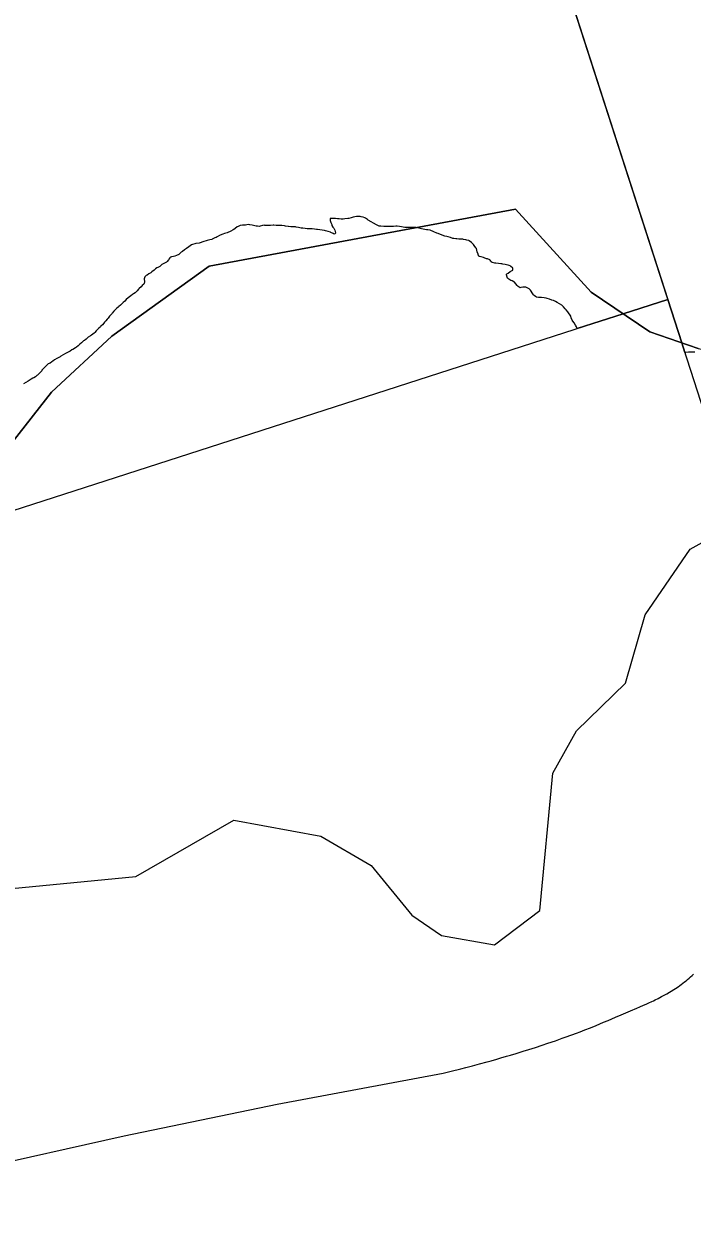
# Model space of a CAD drawing. Extents: x 646142 to 649934, y 5874075 to 5876351.
# Drawn here: x 649499.34 to 649516.17, y 5875580.04 to 5875609.97 of the extents above; entities that cross this region are included whole.
import ezdxf

# ---------------------------------------------------------------- set-up
doc = ezdxf.new("R2010")
doc.units = 0
doc.layers.add('Niveau 63', color=7, linetype='Continuous')

msp = doc.modelspace()

# ---------------------------------------------------------------- linework, layer by layer
at = {"layer": 'Niveau 63'}
msp.add_line((649504.008, 5875603.87), (649511.718, 5875605.306), dxfattribs=at)
msp.add_line((649504.008, 5875603.87), (649511.718, 5875605.306), dxfattribs=at)
msp.add_line((649504.008, 5875603.87), (649511.718, 5875605.306), dxfattribs=at)
msp.add_line((649504.008, 5875603.87), (649511.718, 5875605.306), dxfattribs=at)
for points in [[(649516.905, 5875598.846), (649506.465, 5875631.203), (649557.856, 5875647.785), (649568.297, 5875615.427), (649516.905, 5875598.846)], [(649453.723, 5875618.81), (649505.114, 5875635.391), (649515.554, 5875603.033), (649464.163, 5875586.452), (649453.723, 5875618.81)], [(649511.718, 5875605.306), (649513.626, 5875603.217), (649515.1, 5875602.214), (649516.319, 5875601.798), (649518.331, 5875601.366), (649521.194, 5875601.573), (649523.993, 5875601.285), (649524.913, 5875601.612), (649525.606, 5875602.227), (649526.008, 5875605.206), (649526.338, 5875606.067), (649527.055, 5875606.524), (649527.709, 5875606.486), (649528.314, 5875606.763), (649528.754, 5875607.824), (649528.629, 5875608.493)], [(649511.718, 5875605.306), (649513.626, 5875603.217), (649515.1, 5875602.214), (649516.319, 5875601.798), (649518.331, 5875601.366), (649521.194, 5875601.573), (649523.993, 5875601.285), (649524.913, 5875601.612), (649525.606, 5875602.227), (649526.008, 5875605.206), (649526.338, 5875606.067), (649527.055, 5875606.524), (649527.709, 5875606.486), (649528.314, 5875606.763), (649528.754, 5875607.824), (649528.629, 5875608.493)], [(649516.319, 5875601.798), (649515.1, 5875602.214), (649513.626, 5875603.217), (649511.718, 5875605.306), (649504.008, 5875603.87), (649501.552, 5875602.107), (649500.033, 5875600.694), (649497.941, 5875598.036), (649495.047, 5875596.225), (649493.676, 5875595.806), (649492.234, 5875595.701), (649491.556, 5875595.898), (649490.262, 5875596.788), (649489.27, 5875596.915), (649483.04, 5875593.019), (649479.692, 5875591.906)], [(649516.319, 5875601.798), (649515.1, 5875602.214), (649513.626, 5875603.217), (649511.718, 5875605.306), (649504.008, 5875603.87), (649501.552, 5875602.107), (649500.033, 5875600.694), (649497.941, 5875598.036), (649495.047, 5875596.225), (649493.676, 5875595.806), (649492.234, 5875595.701), (649491.556, 5875595.898), (649490.262, 5875596.788), (649489.27, 5875596.915), (649483.04, 5875593.019), (649479.692, 5875591.906)], [(649513.275, 5875602.298), (649513.262, 5875602.324), (649513.257, 5875602.338), (649513.229, 5875602.386), (649513.194, 5875602.438), (649513.162, 5875602.484), (649513.147, 5875602.507), (649513.123, 5875602.571), (649513.113, 5875602.606), (649513.1, 5875602.631), (649513.057, 5875602.697), (649513.041, 5875602.718), (649512.995, 5875602.769), (649512.966, 5875602.796), (649512.93, 5875602.842), (649512.906, 5875602.872), (649512.888, 5875602.888), (649512.831, 5875602.92), (649512.769, 5875602.955), (649512.724, 5875602.978), (649512.71, 5875602.988), (649512.677, 5875603), (649512.631, 5875603.013), (649512.573, 5875603.034), (649512.517, 5875603.054), (649512.492, 5875603.063), (649512.44, 5875603.073), (649512.371, 5875603.077), (649512.312, 5875603.081), (649512.295, 5875603.081), (649512.246, 5875603.092), (649512.221, 5875603.102), (649512.186, 5875603.129), (649512.174, 5875603.143), (649512.141, 5875603.193), (649512.113, 5875603.24), (649512.096, 5875603.268), (649512.084, 5875603.281), (649512.062, 5875603.295), (649512.009, 5875603.325), (649511.977, 5875603.339), (649511.944, 5875603.341), (649511.9, 5875603.338), (649511.851, 5875603.329), (649511.835, 5875603.327), (649511.811, 5875603.336), (649511.786, 5875603.358), (649511.762, 5875603.383), (649511.73, 5875603.423), (649511.696, 5875603.463), (649511.68, 5875603.474), (649511.632, 5875603.496), (649511.601, 5875603.508), (649511.552, 5875603.537), (649511.531, 5875603.554), (649511.519, 5875603.569), (649511.509, 5875603.595), (649511.496, 5875603.65), (649511.494, 5875603.667), (649511.5, 5875603.677), (649511.534, 5875603.696), (649511.589, 5875603.731), (649511.649, 5875603.769), (649511.653, 5875603.774), (649511.649, 5875603.814), (649511.642, 5875603.828), (649511.602, 5875603.863), (649511.584, 5875603.875), (649511.531, 5875603.893), (649511.491, 5875603.904), (649511.463, 5875603.909), (649511.403, 5875603.923), (649511.377, 5875603.931), (649511.347, 5875603.931), (649511.29, 5875603.938), (649511.222, 5875603.943), (649511.196, 5875603.947), (649511.144, 5875603.96), (649511.13, 5875603.965), (649511.11, 5875603.979), (649511.095, 5875603.997), (649511.084, 5875604.019), (649511.074, 5875604.027), (649511.012, 5875604.05), (649510.991, 5875604.056), (649510.929, 5875604.082), (649510.911, 5875604.09), (649510.856, 5875604.106), (649510.815, 5875604.115), (649510.806, 5875604.121), (649510.783, 5875604.151), (649510.776, 5875604.167), (649510.758, 5875604.229), (649510.747, 5875604.275), (649510.734, 5875604.315), (649510.723, 5875604.334), (649510.68, 5875604.39), (649510.658, 5875604.417), (649510.623, 5875604.454), (649510.612, 5875604.465), (649510.556, 5875604.504), (649510.541, 5875604.512), (649510.493, 5875604.527), (649510.472, 5875604.529), (649510.414, 5875604.544), (649510.393, 5875604.549), (649510.343, 5875604.55), (649510.292, 5875604.552), (649510.241, 5875604.559), (649510.219, 5875604.559), (649510.164, 5875604.565), (649510.139, 5875604.569), (649510.079, 5875604.589), (649510.022, 5875604.605), (649509.988, 5875604.614), (649509.938, 5875604.624), (649509.918, 5875604.633), (649509.856, 5875604.655), (649509.832, 5875604.666), (649509.772, 5875604.69), (649509.736, 5875604.699), (649509.665, 5875604.729), (649509.644, 5875604.74), (649509.586, 5875604.765), (649509.57, 5875604.771), (649509.511, 5875604.781), (649509.475, 5875604.786), (649509.394, 5875604.8), (649509.348, 5875604.811), (649509.284, 5875604.825), (649509.211, 5875604.839), (649509.175, 5875604.844), (649509.111, 5875604.846), (649509.087, 5875604.846), (649509.019, 5875604.844), (649508.973, 5875604.842), (649508.931, 5875604.844), (649508.851, 5875604.858), (649508.798, 5875604.868), (649508.743, 5875604.872), (649508.709, 5875604.873), (649508.645, 5875604.867), (649508.579, 5875604.864), (649508.557, 5875604.866), (649508.483, 5875604.867), (649508.431, 5875604.868), (649508.401, 5875604.868), (649508.332, 5875604.873), (649508.284, 5875604.879), (649508.268, 5875604.883), (649508.215, 5875604.907), (649508.01, 5875605.031), (649507.994, 5875605.044), (649507.943, 5875605.079), (649507.924, 5875605.089), (649507.879, 5875605.103), (649507.832, 5875605.113), (649507.81, 5875605.116), (649507.75, 5875605.116), (649507.716, 5875605.116), (649507.677, 5875605.111), (649507.632, 5875605.101), (649507.583, 5875605.088), (649507.526, 5875605.073), (649507.499, 5875605.067), (649507.425, 5875605.057), (649507.379, 5875605.052), (649507.332, 5875605.053), (649507.282, 5875605.057), (649507.239, 5875605.061), (649507.19, 5875605.07), (649507.16, 5875605.071), (649507.097, 5875605.071), (649507.07, 5875605.071), (649507.051, 5875605.067), (649507.049, 5875605.04), (649507.054, 5875605.015), (649507.071, 5875604.966), (649507.09, 5875604.919), (649507.097, 5875604.895), (649507.123, 5875604.85), (649507.143, 5875604.826), (649507.162, 5875604.795), (649507.168, 5875604.779), (649507.186, 5875604.71), (649507.187, 5875604.703), (649507.171, 5875604.682), (649507.155, 5875604.678), (649507.128, 5875604.689), (649507.072, 5875604.716), (649507.058, 5875604.722), (649507, 5875604.739), (649506.934, 5875604.756), (649506.906, 5875604.763), (649506.849, 5875604.774), (649506.789, 5875604.782), (649506.733, 5875604.788), (649506.71, 5875604.793), (649506.655, 5875604.798), (649506.602, 5875604.806), (649506.561, 5875604.811), (649506.486, 5875604.812), (649506.47, 5875604.812), (649506.42, 5875604.819), (649506.361, 5875604.826), (649506.326, 5875604.828), (649506.253, 5875604.84), (649506.194, 5875604.852), (649506.175, 5875604.856), (649506.121, 5875604.859), (649506.064, 5875604.863), (649506.005, 5875604.869), (649505.991, 5875604.868), (649505.93, 5875604.879), (649505.9, 5875604.885), (649505.839, 5875604.892), (649505.787, 5875604.895), (649505.736, 5875604.896), (649505.696, 5875604.895), (649505.632, 5875604.897), (649505.615, 5875604.898), (649505.552, 5875604.895), (649505.488, 5875604.889), (649505.462, 5875604.889), (649505.408, 5875604.896), (649505.399, 5875604.898), (649505.345, 5875604.889), (649505.288, 5875604.876), (649505.267, 5875604.871), (649505.221, 5875604.874), (649505.188, 5875604.878), (649505.119, 5875604.893), (649505.092, 5875604.899), (649505.026, 5875604.91), (649505.006, 5875604.914), (649504.954, 5875604.911), (649504.922, 5875604.905), (649504.847, 5875604.898), (649504.793, 5875604.896), (649504.783, 5875604.894), (649504.732, 5875604.87), (649504.707, 5875604.856), (649504.662, 5875604.818), (649504.652, 5875604.806), (649504.61, 5875604.782), (649504.553, 5875604.753), (649504.53, 5875604.744), (649504.476, 5875604.714), (649504.455, 5875604.705), (649504.39, 5875604.687), (649504.353, 5875604.677), (649504.32, 5875604.666), (649504.265, 5875604.638), (649504.203, 5875604.606), (649504.185, 5875604.594), (649504.144, 5875604.578), (649504.083, 5875604.551), (649504.068, 5875604.544), (649504.019, 5875604.528), (649503.956, 5875604.512), (649503.928, 5875604.505), (649503.873, 5875604.486), (649503.849, 5875604.478), (649503.782, 5875604.459), (649503.753, 5875604.451), (649503.673, 5875604.437), (649503.642, 5875604.433), (649503.583, 5875604.415), (649503.563, 5875604.407), (649503.527, 5875604.384), (649503.489, 5875604.357), (649503.434, 5875604.312), (649503.388, 5875604.279), (649503.333, 5875604.24), (649503.302, 5875604.217), (649503.26, 5875604.182), (649503.237, 5875604.165), (649503.181, 5875604.137), (649503.141, 5875604.12), (649503.107, 5875604.111), (649503.06, 5875604.102), (649503.041, 5875604.099), (649503.038, 5875604.1), (649503.011, 5875604.078), (649502.99, 5875604.047), (649502.981, 5875604.028), (649502.945, 5875603.986), (649502.932, 5875603.971), (649502.878, 5875603.942), (649502.846, 5875603.929), (649502.816, 5875603.908), (649502.776, 5875603.873), (649502.761, 5875603.86), (649502.712, 5875603.835), (649502.689, 5875603.823), (649502.653, 5875603.799), (649502.618, 5875603.769), (649502.561, 5875603.725), (649502.533, 5875603.704), (649502.488, 5875603.676), (649502.444, 5875603.646), (649502.421, 5875603.633), (649502.391, 5875603.61), (649502.382, 5875603.596), (649502.364, 5875603.551), (649502.364, 5875603.542), (649502.378, 5875603.484), (649502.379, 5875603.478), (649502.366, 5875603.434), (649502.356, 5875603.418), (649502.318, 5875603.38), (649502.289, 5875603.351), (649502.241, 5875603.307), (649502.226, 5875603.293), (649502.192, 5875603.25), (649502.158, 5875603.215), (649502.143, 5875603.201), (649502.1, 5875603.169), (649502.074, 5875603.153), (649502.03, 5875603.12), (649501.996, 5875603.096), (649501.964, 5875603.07), (649501.919, 5875603.028), (649501.88, 5875602.991), (649501.841, 5875602.956), (649501.82, 5875602.937), (649501.782, 5875602.897), (649501.773, 5875602.887), (649501.729, 5875602.851), (649501.713, 5875602.84), (649501.671, 5875602.801), (649501.655, 5875602.785), (649501.611, 5875602.746), (649501.602, 5875602.738), (649501.562, 5875602.684), (649501.554, 5875602.671), (649501.526, 5875602.643), (649501.495, 5875602.606), (649501.459, 5875602.557), (649501.44, 5875602.533), (649501.403, 5875602.494), (649501.371, 5875602.456), (649501.353, 5875602.432), (649501.315, 5875602.392), (649501.279, 5875602.354), (649501.267, 5875602.342), (649501.227, 5875602.309), (649501.202, 5875602.286), (649501.163, 5875602.24), (649501.123, 5875602.197), (649501.107, 5875602.181), (649501.073, 5875602.154), (649501.038, 5875602.131), (649501.018, 5875602.113), (649500.962, 5875602.08), (649500.947, 5875602.072), (649500.912, 5875602.041), (649500.905, 5875602.033), (649500.862, 5875602), (649500.843, 5875601.986), (649500.808, 5875601.953), (649500.792, 5875601.941), (649500.752, 5875601.905), (649500.726, 5875601.878), (649500.703, 5875601.862), (649500.664, 5875601.828), (649500.64, 5875601.809), (649500.569, 5875601.773), (649500.546, 5875601.761), (649500.501, 5875601.731), (649500.471, 5875601.713), (649500.406, 5875601.677), (649500.39, 5875601.671), (649500.327, 5875601.635), (649500.273, 5875601.601), (649500.249, 5875601.586), (649500.201, 5875601.56), (649500.172, 5875601.544), (649500.114, 5875601.506), (649500.067, 5875601.475), (649500.044, 5875601.458), (649499.997, 5875601.43), (649499.951, 5875601.405), (649499.94, 5875601.4), (649499.9, 5875601.357), (649499.884, 5875601.338), (649499.843, 5875601.298), (649499.795, 5875601.246), (649499.787, 5875601.234), (649499.745, 5875601.19), (649499.725, 5875601.169), (649499.679, 5875601.127), (649499.668, 5875601.115), (649499.629, 5875601.083), (649499.588, 5875601.057), (649499.565, 5875601.046), (649499.522, 5875601.02), (649499.5, 5875601.006), (649499.447, 5875600.976), (649499.385, 5875600.943), (649499.328, 5875600.907)], [(649481.159, 5875599.567), (649480.732, 5875598.548), (649479.017, 5875596.456), (649476.134, 5875593.674), (649475.458, 5875591.28), (649475.552, 5875590.809), (649476.147, 5875590.113), (649476.801, 5875590.074), (649477.564, 5875590.376), (649479.692, 5875591.906), (649483.04, 5875593.019), (649489.27, 5875596.915), (649490.262, 5875596.788), (649491.556, 5875595.898), (649492.234, 5875595.701), (649493.676, 5875595.806), (649495.047, 5875596.225), (649497.941, 5875598.036), (649500.033, 5875600.694), (649501.552, 5875602.107), (649504.008, 5875603.87)], [(649516.236, 5875601.704), (649516.168, 5875601.706), (649516.145, 5875601.704), (649516.076, 5875601.702), (649516.013, 5875601.698), (649515.985, 5875601.697), (649515.907, 5875601.939), (649515.554, 5875603.033), (649514.43, 5875602.67), (649513.275, 5875602.298), (649514.43, 5875602.67), (649515.554, 5875603.033), (649515.907, 5875601.939), (649515.985, 5875601.697)], [(649480.963, 5875581.638), (649482.728, 5875580.843), (649483.382, 5875580.804), (649484.862, 5875581.564), (649485.358, 5875581.5), (649485.66, 5875580.738), (649486.275, 5875580.045), (649494.891, 5875586.664), (649498.505, 5875588.144), (649502.155, 5875588.495), (649504.624, 5875589.916), (649506.814, 5875589.512), (649508.083, 5875588.78), (649509.11, 5875587.525), (649509.859, 5875587.015), (649511.191, 5875586.779), (649512.33, 5875587.647), (649512.658, 5875591.099), (649513.259, 5875592.166), (649514.487, 5875593.371), (649514.986, 5875595.09), (649516.122, 5875596.746), (649517.444, 5875597.481)], [(649480.963, 5875581.638), (649482.728, 5875580.843), (649483.382, 5875580.804), (649484.862, 5875581.564), (649485.358, 5875581.5), (649485.66, 5875580.738), (649486.275, 5875580.045), (649494.891, 5875586.664), (649498.505, 5875588.144), (649502.155, 5875588.495), (649504.624, 5875589.916), (649506.814, 5875589.512), (649508.083, 5875588.78), (649509.11, 5875587.525), (649509.859, 5875587.015), (649511.191, 5875586.779), (649512.33, 5875587.647), (649512.658, 5875591.099), (649513.259, 5875592.166), (649514.487, 5875593.371), (649514.986, 5875595.09), (649516.122, 5875596.746), (649517.444, 5875597.481)], [(649498.036, 5875581.109), (649501.868, 5875581.971), (649505.715, 5875582.765), (649509.902, 5875583.545), (649510.099, 5875583.594), (649510.345, 5875583.657), (649510.468, 5875583.689), (649510.64, 5875583.734), (649510.812, 5875583.78), (649511.008, 5875583.834), (649511.105, 5875583.861), (649511.252, 5875583.902), (649511.349, 5875583.93), (649511.496, 5875583.972), (649511.593, 5875584.001), (649511.739, 5875584.045), (649511.909, 5875584.097), (649512.054, 5875584.142), (649512.223, 5875584.196), (649512.391, 5875584.251), (649512.536, 5875584.299), (649512.728, 5875584.365), (649512.895, 5875584.424), (649512.967, 5875584.449), (649513.134, 5875584.51), (649513.253, 5875584.555), (649513.348, 5875584.591), (649513.466, 5875584.636), (649513.608, 5875584.692), (649513.749, 5875584.749), (649513.843, 5875584.788), (649513.937, 5875584.827), (649514.054, 5875584.877), (649514.241, 5875584.958), (649514.381, 5875585.018), (649514.615, 5875585.116), (649514.779, 5875585.185), (649514.849, 5875585.215), (649514.942, 5875585.256), (649515.011, 5875585.287), (649515.08, 5875585.318), (649515.149, 5875585.35), (649515.195, 5875585.372), (649515.24, 5875585.394), (649515.308, 5875585.428), (649515.398, 5875585.474), (649515.465, 5875585.511), (649515.532, 5875585.548), (649515.598, 5875585.586), (649515.641, 5875585.612), (649515.706, 5875585.653), (649515.749, 5875585.68), (649515.813, 5875585.723), (649515.854, 5875585.752), (649515.895, 5875585.782), (649515.936, 5875585.812), (649515.975, 5875585.844), (649516.014, 5875585.875), (649516.053, 5875585.908), (649516.091, 5875585.94), (649516.128, 5875585.974), (649516.166, 5875586.008), (649516.202, 5875586.042)]]:
    msp.add_lwpolyline(points, dxfattribs=at)

doc.saveas('drawing.dxf')
